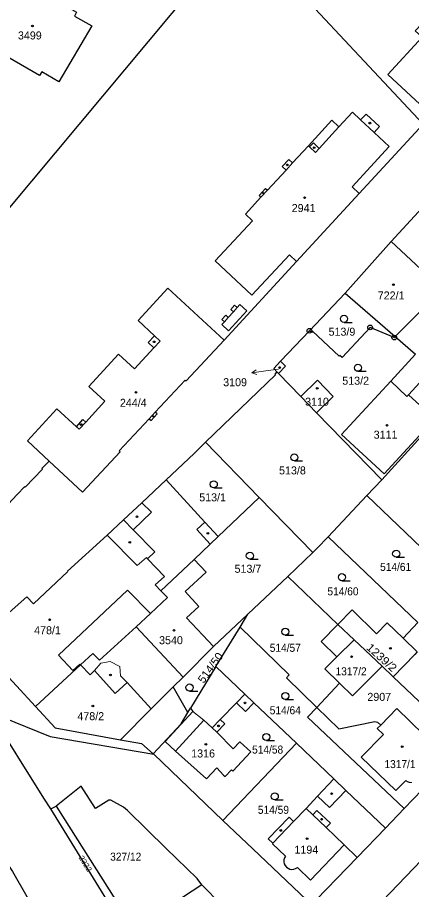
# Model space of a CAD drawing. Extents: x -679733 to -673243, y -1075091 to -1066557.
# Drawn here: x -676019.9 to -675936.2, y -1072103.3 to -1071918.1 of the extents above; entities that cross this region are included whole.
import ezdxf
from ezdxf.enums import TextEntityAlignment as Align

# ---------------------------------------------------------------- set-up
doc = ezdxf.new("R2010")
doc.units = 0
doc.header["$LTSCALE"] = 0.68
for name, color, linetype, lineweight in [('1', 7, 'Continuous', 25), ('3', 7, 'Continuous', 25), ('4', 7, 'Continuous', 13), ('5', 7, 'Continuous', 25), ('7', 7, 'Continuous', 13), ('8', 7, 'Continuous', 25)]:
    doc.layers.add(name, color=color, linetype=linetype, lineweight=lineweight)
doc.layers.add('2', color=7, linetype='Continuous')

msp = doc.modelspace()

# ---------------------------------------------------------------- linework, layer by layer
at = {"layer": '1'}
for p, q in [((-675960.63, -1071969.95), (-675947.33, -1071955.49)), ((-675933.17, -1071972.55), (-675940.55, -1071965.71)), ((-675950.3, -1071976.67), (-675957.87, -1071984.65)), ((-675964.77, -1071993.39), (-675964.47, -1071993.7)), ((-675964.47, -1071993.7), (-675959.74, -1071998.57)), ((-675959.74, -1071998.57), (-675956.36, -1072002.05)), ((-675956.36, -1072002.05), (-675942.53, -1072016.26)), ((-675957.19, -1072031.72), (-675968.52, -1072020.07)), ((-675953.94, -1072028.36), (-675945.71, -1072019.63)), ((-675972.62, -1072047.57), (-675970.95, -1072044.83)), ((-675977.73, -1072055.95), (-675972.62, -1072047.57)), ((-676028.71, -1072050.67), (-676016.02, -1072064.44)), ((-675978.22, -1072051.69), (-675984.7, -1072058.17)), ((-675977.73, -1072055.95), (-675983.1, -1072064.73)), ((-675942.47, -1072055.88), (-675940.12, -1072058.11)), ((-675940.12, -1072058.11), (-675924.84, -1072072.65)), ((-675956.33, -1072064.61), (-675951.5, -1072059.47)), ((-675983.69, -1072065.7), (-675983.1, -1072064.73)), ((-675983.1, -1072064.73), (-675982.65, -1072065.47)), ((-675960.63, -1072072.21), (-675969.69, -1072063.6)), ((-675956.33, -1072064.61), (-675951.63, -1072069.18)), ((-675952.68, -1072079.78), (-675960.63, -1072072.21)), ((-676012.81, -1072086.13), (-676011.66, -1072085.56)), ((-676011.66, -1072085.56), (-675995.07, -1072111.67))]:
    msp.add_line(p, q, dxfattribs=at)
for points in [[(-676053.8, -1071947.23), (-676026.62, -1071964.49), (-675972.3, -1071899.52)], [(-675960.63, -1071969.95), (-675962.14, -1071968.54), (-675970.11, -1071977.08), (-675977.9, -1071969.82), (-675969.96, -1071961.29), (-675971.46, -1071959.9), (-675968.17, -1071956.32), (-675968.58, -1071955.94), (-675967.2, -1071954.42), (-675966.78, -1071954.81), (-675962.84, -1071950.54), (-675963.69, -1071949.76), (-675962.29, -1071948.26), (-675961.45, -1071949.03), (-675958.11, -1071945.41), (-675953.14, -1071939.98), (-675951.63, -1071941.37), (-675948.76, -1071938.26), (-675947.04, -1071939.87), (-675945.86, -1071938.64), (-675943.01, -1071941.32), (-675944.17, -1071942.55), (-675940.96, -1071945.55), (-675948.84, -1071954.11), (-675947.33, -1071955.49), (-675933.77, -1071940.81), (-675972.3, -1071899.52)], [(-675913, -1071900.25), (-675916.44, -1071903.91), (-675917.75, -1071902.68), (-675921.75, -1071906.9), (-675921.89, -1071906.76), (-675925.17, -1071910.19), (-675926.1, -1071909.3), (-675927.65, -1071910.92), (-675926.71, -1071911.81), (-675930.6, -1071915.9), (-675931.54, -1071915), (-675933.33, -1071916.89), (-675932.4, -1071917.78), (-675935.42, -1071920.96), (-675933.92, -1071922.35), (-675941.24, -1071930.28), (-675933.47, -1071937.45), (-675926.15, -1071929.51), (-675924.64, -1071930.9)], [(-676020.81, -1071907.33), (-676020.64, -1071907.48), (-676021.9, -1071909.59), (-676018.62, -1071911.54), (-676018.17, -1071910.76), (-676013.71, -1071913.35), (-676014.17, -1071914.13), (-676012.26, -1071915.22), (-676011.81, -1071914.45), (-676007.33, -1071917.05), (-676007.78, -1071917.84), (-676004.09, -1071919.93), (-676011.06, -1071931.8), (-676014.73, -1071929.69), (-676015.18, -1071930.48), (-676026.04, -1071924.22), (-676025.59, -1071923.44), (-676029.07, -1071921.43)], [(-675940.55, -1071965.71), (-675933.94, -1071958.56), (-675932.4, -1071956.89)], [(-675940.55, -1071965.71), (-675950.3, -1071976.67), (-675939.69, -1071985.89)], [(-676013.15, -1072012.32), (-676017.77, -1072008.03), (-676011.5, -1072001.24), (-676007.36, -1072005.03), (-676005.96, -1072003.5), (-676005.37, -1072004.04), (-676001.29, -1071999.59), (-676004.71, -1071996.45), (-675998.4, -1071989.62), (-675995.05, -1071992.73), (-675990.91, -1071988.27), (-675992.14, -1071987.14), (-675990.8, -1071985.69), (-675994.27, -1071982.47), (-675987.92, -1071975.64), (-675976.01, -1071986.64), (-675960.63, -1071969.95)], [(-675939.69, -1071985.89), (-675934.19, -1071980.33), (-675929.84, -1071975.64)], [(-675939.69, -1071985.89), (-675939.87, -1071986.08), (-675945, -1071983.94), (-675950.95, -1071990.29), (-675951.4, -1071989.87), (-675951.54, -1071990.02), (-675957.24, -1071984.75), (-675957.45, -1071985.01), (-675957.87, -1071984.65), (-675964, -1071991.12)], [(-676013.15, -1072012.32), (-676006.04, -1072018.92), (-675998.05, -1072010.37), (-675998.27, -1072010.16), (-675991.91, -1072003.32), (-675991.51, -1072003.69), (-675990.22, -1072002.3), (-675990.62, -1072001.92), (-675984.3, -1071995.11), (-675984.08, -1071995.31), (-675976.01, -1071986.64)], [(-675939.69, -1071985.89), (-675935.37, -1071989.64), (-675940.59, -1071995.37)], [(-675964, -1071991.12), (-675965.46, -1071992.65), (-675964.77, -1071993.39)], [(-675964.47, -1071993.7), (-675962.98, -1071992.14), (-675964, -1071991.12)], [(-675964.77, -1071993.39), (-675965.23, -1071993.86), (-675965.1, -1071993.99), (-675979.93, -1072008.33)], [(-675956.36, -1072002.05), (-675952.81, -1071998.62), (-675956.2, -1071995.16), (-675959.74, -1071998.57)], [(-675940.59, -1071995.37), (-675951.07, -1072006.67), (-675942.05, -1072015.03), (-675931.23, -1072003.37)], [(-675940.59, -1071995.37), (-675937.21, -1071998.59), (-675936.87, -1071998.23), (-675931.23, -1072003.37)], [(-675895.73, -1072042.38), (-675933.49, -1072006.37), (-675942.53, -1072016.26), (-675945.71, -1072019.63), (-675930.86, -1072033.84)], [(-675979.93, -1072008.33), (-675982.39, -1072010.71), (-675988.29, -1072016.27)], [(-675977.27, -1072028.34), (-675968.52, -1072020.07), (-675979.93, -1072008.33)], [(-676037.74, -1072038.5), (-676019.92, -1072019.42), (-676018.32, -1072017.74), (-676018.23, -1072017.83), (-676014.59, -1072014.01), (-676014.67, -1072013.92), (-676013.15, -1072012.32)], [(-675988.29, -1072016.27), (-675993.45, -1072021.14), (-675997.34, -1072024.81), (-676000.8, -1072028.07), (-676009.28, -1072035.69), (-676009.2, -1072035.78), (-676016.47, -1072042.6), (-676017.87, -1072041.11), (-676028.71, -1072050.67)], [(-675977.27, -1072028.34), (-675980.08, -1072025.26), (-675988.29, -1072016.27)], [(-675982.38, -1072033.19), (-675978.94, -1072029.92), (-675977.27, -1072028.34)], [(-675953.94, -1072028.36), (-675956.22, -1072030.78), (-675957.19, -1072031.72), (-675962.48, -1072036.83), (-675951.83, -1072046.97)], [(-675938, -1072049.92), (-675934.84, -1072046.55), (-675953.94, -1072028.36)], [(-675994.69, -1072047.49), (-675991.62, -1072044.68), (-675988, -1072041.3), (-675989.41, -1072039.83), (-675982.38, -1072033.19)], [(-675982.38, -1072033.19), (-675979.84, -1072035.92), (-675984.28, -1072040.03), (-675981.36, -1072043.15), (-675983.96, -1072045.61), (-675978.22, -1072051.69)], [(-675978.22, -1072051.69), (-675970.95, -1072044.83), (-675962.48, -1072036.83)], [(-675951.83, -1072046.97), (-675948.78, -1072043.92), (-675943.63, -1072049), (-675941.35, -1072046.66), (-675938, -1072049.92)], [(-676016.02, -1072064.44), (-676006.49, -1072055.57), (-676003.87, -1072053.13), (-676002.47, -1072054.58), (-675994.69, -1072047.49)], [(-675983.69, -1072065.7), (-675986.79, -1072060.26), (-675984.7, -1072058.17), (-675994.69, -1072047.49)], [(-675972.62, -1072047.57), (-675962.16, -1072057.72), (-675962.76, -1072058.35), (-675956.33, -1072064.61)], [(-675951.5, -1072059.47), (-675954.64, -1072056.41), (-675952.03, -1072053.83), (-675955.4, -1072050.62), (-675951.83, -1072046.97)], [(-675951.83, -1072046.97), (-675948.4, -1072050.24), (-675942.47, -1072055.88)], [(-675938, -1072049.92), (-675935.01, -1072052.83), (-675935.51, -1072053.35), (-675940.12, -1072058.11)], [(-676051.66, -1072055.61), (-676041.29, -1072068.57), (-676020.94, -1072099.46), (-676011.5, -1072115.85), (-676002.04, -1072130.35)], [(-675969.69, -1072063.6), (-675971.61, -1072061.77), (-675977.73, -1072055.95)], [(-675942.47, -1072055.88), (-675948.74, -1072062.15), (-675951.5, -1072059.47)], [(-676016.02, -1072064.44), (-676011.89, -1072068.92), (-675997.99, -1072071.46), (-675993.52, -1072072.25), (-675991.06, -1072074.43)], [(-675974.09, -1072073.37), (-675977.53, -1072069.86), (-675975.88, -1072068.1), (-675976.86, -1072067.17), (-675973.38, -1072063.63), (-675971.46, -1072065.45), (-675969.69, -1072063.6)], [(-675937.76, -1072086.09), (-675958.26, -1072066.67), (-675956.33, -1072064.61)], [(-675943.41, -1072067.71), (-675942.73, -1072068.34), (-675939.36, -1072064.85), (-675930.73, -1072073.15), (-675928.19, -1072076.13)], [(-676012.81, -1072086.13), (-676014.27, -1072083.86), (-676025.75, -1072065.64)], [(-676025.75, -1072065.64), (-676012.93, -1072070.74), (-675990.95, -1072074.52), (-675991.06, -1072074.43)], [(-675991.06, -1072074.43), (-675985.15, -1072068.09), (-675983.69, -1072065.7)], [(-675982.65, -1072065.47), (-675988.51, -1072071.84), (-675986.34, -1072073.87)], [(-675951.63, -1072069.18), (-675943.99, -1072067.57), (-675943.41, -1072067.71)], [(-675990.95, -1072074.52), (-675976.24, -1072088.58), (-675960.63, -1072072.21)], [(-675976.16, -1072078.95), (-675975.8, -1072079.29), (-675974.46, -1072077.82), (-675974.14, -1072078.11), (-675970.3, -1072074.06), (-675972.69, -1072071.89), (-675974.09, -1072073.37)], [(-675986.34, -1072073.87), (-675979.73, -1072079.79), (-675977.55, -1072077.41), (-675976.16, -1072078.95)], [(-675924.84, -1072072.65), (-675928.19, -1072076.13), (-675937.76, -1072086.09), (-675941.72, -1072090.2)], [(-675980.75, -1072102.28), (-675981.74, -1072100.91), (-675988.33, -1072094.53), (-675996.49, -1072086.45), (-675997.38, -1072085.79), (-676000.07, -1072084.3), (-676000.45, -1072084.27), (-676003.29, -1072086.04), (-676006.33, -1072081.35), (-676011.66, -1072085.56)], [(-675952.68, -1072079.78), (-675956.16, -1072083.44), (-675958.58, -1072086.05), (-675961.24, -1072088.82), (-675962.2, -1072087.9), (-675966.61, -1072092.49), (-675965.64, -1072093.42), (-675965.75, -1072093.53), (-675962.99, -1072096.17)], [(-675941.72, -1072090.2), (-675950.13, -1072082.21), (-675952.68, -1072079.78)], [(-675990.34, -1072122.74), (-675996.15, -1072113.13), (-675996.34, -1072112.83), (-676012.81, -1072086.13)], [(-675976.24, -1072088.58), (-675969.9, -1072094.63), (-675958.48, -1072105.46)], [(-675960.45, -1072098.59), (-675957.67, -1072101.25), (-675950.51, -1072093.79), (-675947.74, -1072096.46), (-675941.72, -1072090.2)], [(-675930.8, -1072093.65), (-675948.97, -1072112.49), (-675949, -1072114.48)], [(-675962.99, -1072096.17), (-675963.195, -1072096.537), (-675963.308, -1072096.943), (-675963.321, -1072097.363), (-675963.235, -1072097.775), (-675963.054, -1072098.155), (-675963.039, -1072098.179), (-675962.768, -1072098.501), (-675962.429, -1072098.75), (-675962.041, -1072098.913), (-675961.626, -1072098.979), (-675961.206, -1072098.945), (-675960.807, -1072098.813), (-675960.45, -1072098.59)], [(-675958.48, -1072105.46), (-675956.35, -1072105.41), (-675947.74, -1072096.46)], [(-675971.7, -1072111.57), (-675976.56, -1072106.53), (-675980.75, -1072102.28), (-675995.07, -1072111.67), (-675996.34, -1072112.83)]]:
    msp.add_lwpolyline(points, dxfattribs=at)
at = {"layer": '3'}
for p, q in [((-675950.543, -1071982.86), (-675948.793, -1071982.86)), ((-675947.583, -1071993.26), (-675945.833, -1071993.26)), ((-675961.083, -1072012.28), (-675959.333, -1072012.28)), ((-675978.193, -1072017.99), (-675976.443, -1072017.99)), ((-675970.533, -1072033.15), (-675968.783, -1072033.15)), ((-675939.463, -1072032.73), (-675937.713, -1072032.73)), ((-675950.983, -1072037.71), (-675949.233, -1072037.71)), ((-675963.003, -1072049.28), (-675961.253, -1072049.28)), ((-675983.343, -1072061.13), (-675981.593, -1072061.13)), ((-675963.003, -1072062.92), (-675961.253, -1072062.92)), ((-675967.033, -1072071.63), (-675965.283, -1072071.63)), ((-675965.243, -1072084.24), (-675963.493, -1072084.24))]:
    msp.add_line(p, q, dxfattribs=at)
for centre in [(-675950.5429, -1071982.1098), (-675947.5829, -1071992.5098), (-675961.0829, -1072011.5298), (-675978.1929, -1072017.2398), (-675939.4629, -1072031.9798), (-675970.5329, -1072032.3998), (-675950.9829, -1072036.9598), (-675963.0029, -1072048.5298), (-675983.3429, -1072060.3798), (-675963.0029, -1072062.1698), (-675967.0329, -1072070.8798), (-675965.2429, -1072083.4898)]:
    msp.add_circle(centre, 0.75, dxfattribs=at)
at = {"layer": '4'}
for p, q in [((-675947.04, -1071939.87), (-675944.17, -1071942.55)), ((-675955.84, -1071945.96), (-675951.63, -1071941.37)), ((-675958.11, -1071945.41), (-675957.87, -1071945.63)), ((-675957.02, -1071944.78), (-675957.87, -1071945.63)), ((-675957.87, -1071945.63), (-675956.62, -1071946.8)), ((-675955.84, -1071945.96), (-675957.02, -1071944.78)), ((-675956.62, -1071946.8), (-675955.84, -1071945.96)), ((-675962.84, -1071950.54), (-675961.45, -1071949.03)), ((-675968.17, -1071956.32), (-675966.78, -1071954.81)), ((-675974.57, -1071980.12), (-675973.76, -1071979.23)), ((-675973.76, -1071979.23), (-675973.22, -1071979.72)), ((-675973.22, -1071979.72), (-675972.63, -1071979.07)), ((-675972.63, -1071979.07), (-675971.18, -1071980.39)), ((-675976.48, -1071982.23), (-675975.65, -1071981.32)), ((-675975.65, -1071981.32), (-675975.11, -1071981.81)), ((-675975.11, -1071981.81), (-675974.02, -1071980.61)), ((-675971.18, -1071980.39), (-675975.07, -1071984.66)), ((-675974.02, -1071980.61), (-675974.57, -1071980.12)), ((-675973.22, -1071979.72), (-675974.02, -1071980.61)), ((-675976.51, -1071983.35), (-675975.94, -1071982.72)), ((-675975.07, -1071984.66), (-675976.51, -1071983.35)), ((-675975.94, -1071982.72), (-675976.48, -1071982.23)), ((-675975.11, -1071981.81), (-675975.94, -1071982.72)), ((-675989.57, -1071986.83), (-675990.91, -1071988.27)), ((-675990.8, -1071985.69), (-675989.57, -1071986.83)), ((-675926.65, -1071987.06), (-675936.87, -1071998.23)), ((-675991.91, -1072003.32), (-675990.62, -1072001.92)), ((-676007.36, -1072005.03), (-676006.77, -1072005.57)), ((-676006.77, -1072005.57), (-676005.37, -1072004.04)), ((-675993.45, -1072021.14), (-675991.45, -1072023.19)), ((-675991.45, -1072023.19), (-675995.28, -1072026.93)), ((-675997.34, -1072024.81), (-675995.28, -1072026.93)), ((-675981.78, -1072026.81), (-675980.08, -1072025.26)), ((-675995.28, -1072026.93), (-675990.74, -1072031.58)), ((-675978.94, -1072029.92), (-675981.78, -1072026.81)), ((-676000.8, -1072028.07), (-675994.44, -1072034.49)), ((-675994.44, -1072034.49), (-675992.47, -1072032.81)), ((-675992.47, -1072032.81), (-675992.25, -1072033.03)), ((-675990.74, -1072031.58), (-675992.25, -1072033.03)), ((-675992.25, -1072033.03), (-675988.63, -1072036.82)), ((-675988.63, -1072036.82), (-675990.62, -1072038.56)), ((-675990.62, -1072038.56), (-675989.41, -1072039.83)), ((-676011.19, -1072053.51), (-675996.5, -1072039.72)), ((-675996.5, -1072039.72), (-675991.62, -1072044.68)), ((-675952.03, -1072053.83), (-675948.4, -1072050.24)), ((-676011.19, -1072053.51), (-676008.15, -1072056.75)), ((-676008.15, -1072056.75), (-676006.64, -1072055.42)), ((-676006.64, -1072055.42), (-676006.49, -1072055.57)), ((-676006.49, -1072055.57), (-676004.42, -1072057.66)), ((-676003.54, -1072056.79), (-676002.15, -1072055.21)), ((-676002.15, -1072055.21), (-676000.17, -1072054.83)), ((-676000.17, -1072054.83), (-675998.17, -1072055.93)), ((-676004.42, -1072057.66), (-676003.54, -1072056.79)), ((-676003.54, -1072056.79), (-675999.14, -1072061.62)), ((-675998.17, -1072055.93), (-675997.98, -1072057.92)), ((-675999.14, -1072061.62), (-675996.57, -1072059.29)), ((-675997.98, -1072057.92), (-675996.57, -1072059.29)), ((-675991.46, -1072064.93), (-675996.57, -1072059.29)), ((-675991.46, -1072064.93), (-675986.79, -1072060.26)), ((-675973.38, -1072063.63), (-675971.61, -1072061.77)), ((-675991.46, -1072064.93), (-675997.99, -1072071.46)), ((-675978.52, -1072068.94), (-675980.27, -1072067.3)), ((-675978.52, -1072068.94), (-675976.86, -1072067.17)), ((-675943.47, -1072069.11), (-675942.73, -1072068.34)), ((-675977.53, -1072069.86), (-675978.52, -1072068.94)), ((-675942.19, -1072070.34), (-675946.87, -1072075.18)), ((-675943.47, -1072069.11), (-675942.19, -1072070.34)), ((-675939.53, -1072082.24), (-675946.87, -1072075.18)), ((-675937.44, -1072080.09), (-675939.53, -1072082.24)), ((-675950.13, -1072082.21), (-675953.61, -1072085.86)), ((-675953.61, -1072085.86), (-675956.16, -1072083.44)), ((-675958.58, -1072086.05), (-675957.18, -1072087.4)), ((-675957.18, -1072087.4), (-675956.28, -1072086.45)), ((-675956.28, -1072086.45), (-675953.44, -1072089.18)), ((-675965.64, -1072093.42), (-675961.24, -1072088.82)), ((-675957.18, -1072087.4), (-675954.34, -1072090.12)), ((-675953.44, -1072089.18), (-675954.34, -1072090.12)), ((-675954.34, -1072090.12), (-675950.51, -1072093.79))]:
    msp.add_line(p, q, dxfattribs=at)
for points in [[(-675986.34, -1072073.87), (-675980.27, -1072067.3), (-675982.65, -1072065.47)], [(-675936.129, -1072080.572), (-675936.248, -1072080.572), (-675936.367, -1072080.565), (-675936.486, -1072080.55), (-675936.603, -1072080.528), (-675936.718, -1072080.498), (-675936.832, -1072080.46), (-675936.942, -1072080.415), (-675937.05, -1072080.363), (-675937.154, -1072080.305), (-675937.254, -1072080.239), (-675937.349, -1072080.168), (-675937.44, -1072080.09)]]:
    msp.add_lwpolyline(points, dxfattribs=at)
at = {"layer": '5'}
for centre, radius in [((-676016.6868, -1071919.9392), 0.175), ((-675945.0468, -1071940.5792), 0.175), ((-675956.8768, -1071945.7992), 0.175), ((-675962.5868, -1071949.4392), 0.175), ((-675967.6846, -1071955.4294), 0.1172), ((-675958.8968, -1071956.3992), 0.175), ((-675940.0368, -1071974.8692), 0.175), ((-675990.8568, -1071986.9992), 0.175), ((-675964.2068, -1071992.4492), 0.175), ((-675994.6968, -1071997.7292), 0.175), ((-675956.2368, -1071996.8692), 0.175), ((-675991.0746, -1072002.7994), 0.1172), ((-676006.3568, -1072004.5592), 0.175), ((-675941.3968, -1072004.7092), 0.175), ((-675994.5068, -1072024.1392), 0.175), ((-675979.4468, -1072027.6592), 0.175), ((-675996.0268, -1072029.5692), 0.175), ((-676013.0468, -1072045.9992), 0.175), ((-675986.6468, -1072048.2292), 0.175), ((-675940.6868, -1072052.0492), 0.175), ((-675948.9268, -1072053.8292), 0.175), ((-676000.1368, -1072057.7192), 0.175), ((-676003.8668, -1072064.3092), 0.175), ((-675971.5568, -1072063.6392), 0.175), ((-675977.1868, -1072068.5192), 0.175), ((-675979.8668, -1072072.4492), 0.175), ((-675938.1768, -1072072.9492), 0.175), ((-675953.1768, -1072082.9192), 0.175), ((-675955.2968, -1072088.3292), 0.175), ((-675963.9668, -1072090.7192), 0.175), ((-675958.3668, -1072092.4492), 0.175)]:
    msp.add_circle(centre, radius, dxfattribs=at)
at = {"layer": '7'}
msp.add_line((-675970.142, -1071993.598), (-675969.08, -1071993.954), dxfattribs=at)
msp.add_lwpolyline([(-675964.42, -1071992.8), (-675967.17, -1071993.18), (-675970.142, -1071993.598), (-675969.22, -1071992.962)], dxfattribs=at)
at = {"layer": '8'}
for centre, radius in [((-675957.87, -1071984.6499), 0.5), ((-675957.87, -1071984.6499), 0.0303), ((-675945, -1071983.9399), 0.5), ((-675945, -1071983.9399), 0.0303), ((-675939.87, -1071986.0799), 0.5), ((-675939.87, -1071986.0799), 0.0303)]:
    msp.add_circle(centre, radius, dxfattribs=at)

# ---------------------------------------------------------------- texts
at = {"layer": '2'}
for s, p in [('3499', (-676017.25, -1071922.81)), ('2941', (-675959.12, -1071959.45)), ('722/1', (-675940.54, -1071978.009)), ('513/9', (-675950.98, -1071985.7)), ('513/2', (-675948.07, -1071996.1)), ('244/4', (-675995.28, -1072000.79)), ('3110', (-675956.27, -1072000.56)), ('3111', (-675941.72, -1072007.56)), ('513/8', (-675961.49, -1072015.14)), ('513/1', (-675978.44, -1072020.86)), ('513/7', (-675970.94, -1072036.019)), ('478/1', (-676013.49, -1072049.07)), ('3540', (-675987.28, -1072051.18)), ('2907', (-675943.06, -1072063.21)), ('478/2', (-676004.31, -1072067.31)), ('1316', (-675980.46, -1072075.229)), ('1194', (-675958.54, -1072095.65))]:
    msp.add_text(s, height=1.7, dxfattribs=at).set_placement(p, align=Align.CENTER)
msp.add_text('3109', height=1.7, dxfattribs=at).set_placement((-675971.14, -1071996.423), align=Align.RIGHT)
at = {"layer": '2', "width": 0.95}
for s, p in [('514/61', (-675939.579, -1072035.63)), ('514/60', (-675950.759, -1072040.81)), ('514/57', (-675963.009, -1072052.8)), ('1317/2', (-675949.039, -1072057.79)), ('514/64', (-675963.009, -1072066.06)), ('514/58', (-675966.759, -1072074.4)), ('1317/1', (-675938.659, -1072077.479)), ('514/59', (-675965.529, -1072087.19))]:
    msp.add_text(s, height=1.7, dxfattribs=at).set_placement(p, align=Align.CENTER)
at = {"layer": '2'}
for s, rotation, width, p in [('1239/2', 318, 1.1, (-675943.0993, -1072054.6623)), ('514/50', 54, 1.05, (-675978.21, -1072056.6766))]:
    msp.add_text(s, height=1.7, rotation=rotation, dxfattribs=dict(at, width=width)).set_placement(p, align=Align.CENTER)
at = {"layer": '2', "width": 1.1}
msp.add_text('2322', height=1.14, rotation=302, dxfattribs=at).set_placement((-676006.923, -1072096.482))
at = {"layer": '2', "width": 0.95}
msp.add_text('327/12', height=1.7, dxfattribs=at).set_placement((-676000.19, -1072097.13))

doc.saveas('drawing.dxf')
